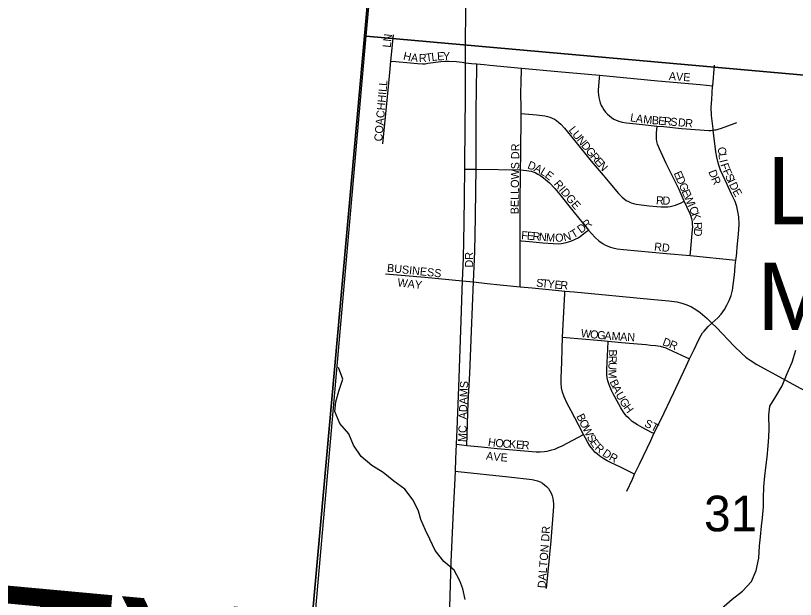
# Model space of a CAD drawing. Extents: x 1410790 to 1770854, y 566777 to 831614.
# Drawn here: x 1531547 to 1536377, y 690244 to 693861 of the extents above; entities that cross this region are included whole.
import ezdxf

# ---------------------------------------------------------------- set-up
doc = ezdxf.new("R2010")
doc.units = 0
for name, color, linetype in [('GM_X_Adjacent_County', 7, 'Continuous'), ('GM_X_Adjacent_County_Text', 7, 'Continuous'), ('GM_X_County', 7, 'Continuous'), ('GM_X_Minor_River', 7, 'Continuous'), ('GM_X_Section', 7, 'Continuous'), ('GM_X_Section_Text', 7, 'Continuous'), ('GM_X_State_Route', 7, 'Continuous'), ('GM_X_Township', 7, 'Continuous'), ('GM_X_Township_Subdivision', 7, 'Continuous'), ('GM_X_Township_Subdivision_Text', 7, 'Continuous'), ('GM_X_Unincorporated_Text', 7, 'Continuous')]:
    doc.layers.add(name, color=color, linetype=linetype)

msp = doc.modelspace()

# ---------------------------------------------------------------- linework, layer by layer
at = {"layer": 'GM_X_Adjacent_County'}
msp.add_lwpolyline([(1529058.1, 688805.7), (1533229, 688408.2), (1533816.7, 694955.4), (1533824.8, 695073.1), (1534147.5, 698733.2)], dxfattribs=at)
at = {"layer": 'GM_X_County'}
msp.add_lwpolyline([(1560479.3, 675077.6), (1551023.2, 675967.7), (1550298.6, 676036.1), (1549221.7, 676137.7), (1549163.6, 676143.2), (1549055.1, 676153.5), (1548976.7, 676161.6), (1548434.7, 676212.1), (1540699.1, 676942.3), (1537119.3, 677318.4), (1532283.1, 677781.7), (1532432.5, 679432.9), (1532757.6, 682794.4), (1532780, 683027.9), (1532785, 683070.4), (1532792.7, 683152.8), (1532826.7, 683579.1), (1533175.8, 687383.4), (1533229, 688408.2), (1533816.7, 694955.4), (1533824.8, 695073.1), (1534147.5, 698733.2)], dxfattribs=at)
at = {"layer": 'GM_X_Minor_River'}
for points in [[(1535918.6, 690189), (1535985.4, 690246.3), (1536050.1, 690295.5), (1536104.9, 690355), (1536133.8, 690422.7), (1536150.8, 690500.7), (1536155.7, 690576.8), (1536160.4, 690632.8), (1536167.3, 690698.9), (1536173.9, 690748.9), (1536178.8, 690817), (1536179.4, 690871.1), (1536182.3, 690941.2), (1536187.1, 691007.2), (1536193.8, 691061.3), (1536202.6, 691125.3), (1536207.5, 691195.4), (1536212.2, 691249.4), (1536214.8, 691301.5), (1536211.9, 691385.7), (1536218.6, 691441.7), (1536255.4, 691501.4), (1536294.2, 691567), (1536325.2, 691644.8), (1536356.1, 691714.6), (1536379.1, 691788.4)], [(1534331.6, 690243.3), (1534316.4, 690309.6), (1534299, 690359.9), (1534263.7, 690424.5), (1534200.4, 690479.4), (1534145.1, 690548.3), (1534112, 690616.8), (1534086.6, 690673.3), (1534057.4, 690739.8), (1534042.1, 690790.1), (1534008.9, 690858.7), (1533957.7, 690927.5), (1533890.2, 690976.4), (1533824.8, 691031.4), (1533753.3, 691074.4), (1533687.9, 691129.3), (1533640.7, 691200.1), (1533611.6, 691270.6), (1533556.3, 691333.4), (1533523.6, 691407.7), (1533530.2, 691468), (1533548.8, 691534), (1533573.8, 691609.8), (1533548.1, 691680.8)]]:
    msp.add_lwpolyline(points, dxfattribs=at)
at = {"layer": 'GM_X_Section'}
for points in [[(1534209.8, 699120.7), (1539645, 698570.3), (1539075.1, 693257.5), (1533718.7, 693734.1), (1534206.3, 699082.5)], [(1533714, 693688.2), (1533718.7, 693734.1), (1539075.1, 693257.5), (1538630.6, 687908.5), (1533250.7, 688399.5)]]:
    msp.add_lwpolyline(points, close=True, dxfattribs=at)
at = {"layer": 'GM_X_State_Route'}
msp.add_lwpolyline([(1534237.8, 690196.2), (1534245, 690474.1), (1534259.6, 690795.8), (1534267.8, 690951.1), (1534270.9, 691039.6), (1534273.6, 691115.4), (1534277.7, 691206.3), (1534281.8, 691296), (1534292.3, 691558.8), (1534307.8, 691969.3), (1534313.3, 692163.3), (1534315.4, 692218.5), (1534321, 692360.4), (1534325.9, 692574), (1534329.6, 692910.1), (1534330, 692951.8), (1534333, 693362.6), (1534333.5, 693494.1), (1534334, 693569.6), (1534334.2, 693609), (1534335.5, 693970.6)], dxfattribs=at)
at = {"layer": 'GM_X_Township'}
msp.add_lwpolyline([(1534147.5, 698733.2), (1533824.8, 695073.1), (1533816.7, 694955.4), (1533229, 688408.2), (1533175.8, 687383.4), (1532826.7, 683579.1)], dxfattribs=at)
at = {"layer": 'GM_X_Township_Subdivision'}
for points in [[(1533872.4, 693579.7), (1533887, 693741.7)], [(1533822.1, 693066.6), (1533851.1, 693357.5), (1533863.4, 693486.8), (1533872.4, 693579.7)], [(1533872.4, 693579.7), (1533901.7, 693576.9), (1533922.1, 693575.2), (1533970.2, 693570.5), (1534036, 693564.1), (1534068, 693562), (1534084.4, 693563), (1534100, 693565.6), (1534180.8, 693576), (1534205.2, 693578.1), (1534231.3, 693578.1), (1534279, 693576.5), (1534293.7, 693575.2), (1534313.6, 693572.5), (1534334, 693569.6)], [(1534334, 693569.6), (1534370.2, 693565.2), (1534404.6, 693562.2)], [(1534398.9, 692910.1), (1534399, 693012), (1534400.2, 693272.8), (1534402.1, 693401.8), (1534404.3, 693545.6), (1534404.6, 693562.2)], [(1534404.6, 693562.2), (1534449.9, 693557.8), (1534483.7, 693555), (1534681.5, 693536.4)], [(1534677.8, 693254.4), (1534677.8, 693290.9), (1534677.3, 693378.9), (1534677.8, 693453.9), (1534680.9, 693526.3), (1534681.5, 693536.4)], [(1534681.5, 693536.4), (1534906.5, 693515.5), (1535162.8, 693491.7)], [(1535864.9, 693425.6), (1535876.1, 693554)], [(1535162.8, 693491.7), (1535161.7, 693475.1), (1535156, 693399.6), (1535156.5, 693386), (1535157.6, 693369.9), (1535159.1, 693353.8), (1535162.8, 693336.6), (1535168.5, 693319.9), (1535174.2, 693305.3), (1535182, 693291.3), (1535190.9, 693276.7), (1535200.8, 693263.6), (1535212.8, 693251.1), (1535224.8, 693239.7), (1535237.8, 693229.3), (1535252.3, 693219.9), (1535267.4, 693213.2), (1535282.7, 693207.4), (1535304.9, 693200.6), (1535330.4, 693196.5), (1535429.9, 693186), (1535520.4, 693177.3)], [(1535162.8, 693491.7), (1535524.8, 693457.8), (1535786.8, 693433.8), (1535864.9, 693425.6)], [(1535868.4, 693151.5), (1535867.3, 693160.8), (1535857.4, 693242.5), (1535856.3, 693293), (1535858.9, 693341), (1535864.6, 693423.3), (1535864.9, 693425.6)], [(1534674.7, 692904.9), (1534675.9, 692996.3), (1534677.8, 693254.4)], [(1534677.8, 693254.4), (1534702.2, 693252.6), (1534774.6, 693246.9), (1534824.6, 693240.1), (1534841.8, 693236.4), (1534856.4, 693231.8), (1534871, 693226), (1534884.5, 693219.3), (1534897.6, 693210.4), (1534912.6, 693199.5), (1534924.1, 693189.1), (1534947, 693164.1), (1535010.3, 693086.2), (1535112.6, 692960.4), (1535186.1, 692871.9), (1535227.2, 692823.4), (1535280.6, 692760), (1535291.6, 692747.9), (1535303.5, 692736.6), (1535316, 692726), (1535329.5, 692716.6), (1535343.8, 692708.7), (1535359, 692702.3), (1535374.1, 692697.4), (1535390.3, 692693.7), (1535422.6, 692688), (1535472, 692682.8), (1535519.4, 692678.6), (1535546.5, 692676.6), (1535569.4, 692675.5), (1535586.6, 692676.6), (1535601.7, 692679.2), (1535618.4, 692682.5), (1535634.2, 692686.8), (1535649.6, 692692.7), (1535665.8, 692700), (1535688.6, 692711.1)], [(1535688.6, 692711.1), (1535656.5, 692783), (1535577.5, 692945.9), (1535555.2, 692989.9), (1535534.9, 693035.9), (1535523.8, 693064.3), (1535519.2, 693080.3), (1535516.9, 693097.6), (1535516.9, 693115.6), (1535517.3, 693132), (1535520.4, 693177.3)], [(1535520.4, 693177.3), (1535562.3, 693173.5), (1535671.6, 693162.6), (1535840.4, 693149.1), (1535847, 693149.1), (1535853.9, 693149.8), (1535868.4, 693151.5)], [(1535868.4, 693151.5), (1535876.8, 693152.9), (1535887.3, 693154.6), (1535892.5, 693155.7), (1535897.9, 693157.1), (1535904.6, 693158.8), (1535912.5, 693161.3), (1535942.2, 693172.2), (1536014.9, 693198.4)], [(1536008.5, 692346.6), (1536009.5, 692355.5), (1536013.6, 692392), (1536017.3, 692429), (1536023, 692485.8), (1536027.1, 692533.2), (1536028.2, 692569.1), (1536026.1, 692614.4), (1536021.4, 692647.7), (1536013.6, 692678.5), (1536003.2, 692709.7), (1535982.3, 692755.3), (1535954.2, 692814.4), (1535927.1, 692872.7), (1535914.1, 692903.5), (1535902.7, 692934.8), (1535896.4, 692958.2), (1535890.2, 692984.7), (1535885, 693017.5), (1535868.4, 693151.5)], [(1534329.6, 692910.1), (1534369.7, 692910.1), (1534398.9, 692910.1)], [(1534382.4, 692211.2), (1534391.2, 692399.9), (1534396.1, 692611.8), (1534397.8, 692784), (1534398.9, 692910.1)], [(1534398.9, 692910.1), (1534674.7, 692904.9)], [(1534671.5, 692467.6), (1534671.5, 692490.7), (1534672.2, 692539.6), (1534672, 692637.6), (1534672.6, 692751.8), (1534674.2, 692834.1), (1534674.7, 692904.9)], [(1534674.7, 692904.9), (1534710.8, 692901.8), (1534740, 692897.1), (1534765, 692888.7), (1534782.7, 692879.9), (1534800.9, 692868.9), (1534816.6, 692856.9), (1534829.6, 692846), (1534853.6, 692824.2), (1534887.8, 692789.2), (1534918.1, 692752.3), (1534998.9, 692651.8), (1535094.7, 692533)], [(1535725.1, 692374.1), (1535726.9, 692392.7), (1535740.3, 692536), (1535741.1, 692552), (1535740.3, 692568.9), (1535738.8, 692585), (1535735.7, 692601.5), (1535731.1, 692616.4), (1535725.3, 692632.5), (1535688.6, 692711.1)], [(1534671.5, 692467.6), (1534681.6, 692466.7), (1534729.5, 692461.9), (1534813.1, 692453.6), (1534876.7, 692448.5), (1534909, 692447.9), (1534928.8, 692449.5), (1534956.4, 692454.8), (1534986.6, 692464.4), (1535009, 692473.5), (1535030.9, 692485.2), (1535043.4, 692493), (1535077.7, 692519.8), (1535094.7, 692533)], [(1535094.7, 692533), (1535114.5, 692510.6), (1535136.4, 692486.6), (1535159.7, 692464.9), (1535186.6, 692446.4), (1535200.8, 692438.5), (1535215.7, 692432.1), (1535231.1, 692426.6), (1535246.8, 692422.2), (1535273.9, 692416.3), (1535312.4, 692411.6), (1535578.6, 692387.7), (1535725.1, 692374.1)], [(1534671.6, 692180.4), (1534671.6, 692204.4), (1534671.5, 692360.1), (1534671.5, 692467.6)], [(1535725.1, 692374.1), (1536008.5, 692346.6)], [(1535860.5, 691955), (1535895.9, 691987.9), (1535917.8, 692012.3), (1535937.1, 692039.9), (1535952.7, 692067), (1535967.8, 692096.7), (1535979.8, 692127.9), (1535988.1, 692159.7), (1535993.8, 692208.2), (1535999, 692255.5), (1536001.1, 692278.5), (1536004.8, 692313.3), (1536008.5, 692346.6)], [(1533839.3, 692260.9), (1534082.5, 692240.3), (1534315.4, 692218.5)], [(1534315.4, 692218.5), (1534382.4, 692211.2)], [(1534341.3, 691198.8), (1534346, 691332.1), (1534350.9, 691464.4), (1534360.7, 691644.8), (1534371.5, 691906.2), (1534382.4, 692211.2)], [(1534382.4, 692211.2), (1534467.6, 692200.8), (1534547.7, 692192.6), (1534671.6, 692180.4)], [(1534671.6, 692180.4), (1534747.1, 692173.9), (1534890.4, 692160.6), (1534949.7, 692155)], [(1534935.5, 691868.6), (1534938.6, 691946.7), (1534949, 692139.9), (1534949.7, 692155)], [(1534949.7, 692155), (1535007.5, 692149.7), (1535479.3, 692105.3), (1535593.2, 692094.1), (1535641.8, 692087.6), (1535674.5, 692080.6), (1535705.2, 692069.9), (1535733.2, 692057.3), (1535761.1, 692040.7), (1535787.4, 692022.2), (1535831.2, 691984.4), (1535860.5, 691955)], [(1535722, 691734.2), (1535750.1, 691792.5), (1535777.7, 691850.4), (1535793.8, 691881.1), (1535802.1, 691895.7), (1535811.5, 691907.1), (1535824.6, 691921.7), (1535836.5, 691934.2), (1535860.5, 691955)], [(1535860.5, 691955), (1535888.7, 691928.4), (1535998.8, 691814.1), (1536044.6, 691767.5), (1536069.7, 691745.9), (1536078, 691739.8)], [(1535065.2, 691266), (1535034, 691325.6), (1534987.6, 691412.9), (1534964.1, 691457.1), (1534945.9, 691498.8), (1534934.4, 691529), (1534927.7, 691555), (1534925.6, 691583.2), (1534925.6, 691617.5), (1534929.5, 691713.3), (1534932.9, 691797.7), (1534935.5, 691868.6)], [(1534935.5, 691868.6), (1534956.5, 691867.2), (1535152.4, 691849.9), (1535217.8, 691844.1)], [(1535501.1, 691271.2), (1535486.3, 691279.3), (1535428, 691309.5), (1535398.3, 691326.7), (1535382.4, 691337.1), (1535366.7, 691347.5), (1535355.8, 691356.4), (1535344.9, 691366.8), (1535333.9, 691377.7), (1535323.3, 691389.7), (1535313.4, 691403.9), (1535296.1, 691431.9), (1535273.3, 691472), (1535258.7, 691500.1), (1535248.8, 691517.8), (1535241, 691534.5), (1535228, 691563.6), (1535221.2, 691580.8), (1535214.4, 691599.1), (1535210.8, 691616.8), (1535208.7, 691635.5), (1535208.2, 691670.4), (1535214.4, 691793.9), (1535217.8, 691844.1)], [(1535217.8, 691844.1), (1535299.1, 691836.8), (1535399.2, 691828.1), (1535452.3, 691823.4), (1535480.4, 691820.4), (1535510.5, 691817.4), (1535539.6, 691812.4), (1535560, 691807), (1535574.4, 691802), (1535590.4, 691795.7), (1535698.8, 691745.2), (1535722, 691734.2)], [(1535501.1, 691271.2), (1535542.8, 691357.6), (1535623.8, 691525.9), (1535701, 691689), (1535722, 691734.2)], [(1536078, 691739.8), (1536096.5, 691726.3), (1536138.7, 691700.3), (1536210.8, 691660.6), (1536383.6, 691565.6), (1536441.8, 691534.4), (1536472.2, 691520.9), (1536503.8, 691510.2), (1536536.3, 691502.9), (1536546.4, 691501.6)], [(1534341.3, 691198.8), (1534432.5, 691189.8), (1534530.9, 691180.1), (1534770.5, 691159.2), (1534796.5, 691158.2), (1534822, 691160.3), (1534839.7, 691162.9), (1534854.8, 691166.5), (1534869.4, 691170.2), (1534886.1, 691175.9), (1534908, 691184.8), (1534933, 691196.2), (1535065.2, 691266)], [(1535381.3, 691019.6), (1535355.3, 691033.2), (1535294.3, 691062.9), (1535232.9, 691092.5), (1535211, 691103.5), (1535190.7, 691114.9), (1535165.2, 691132.6), (1535148.5, 691145.7), (1535135.5, 691157.6), (1535121.9, 691172.2), (1535104.2, 691195.7), (1535088.6, 691220.7), (1535065.2, 691266)], [(1535381.3, 691019.6), (1535411.5, 691082.1), (1535482.4, 691229.5), (1535501.1, 691271.2)], [(1534277.7, 691206.3), (1534310.1, 691202.5), (1534341.3, 691198.8)], [(1534270.9, 691039.6), (1534288.4, 691037.7), (1534600.4, 691003.3), (1534747.3, 690987.2), (1534763.1, 690983.9), (1534779.4, 690979.7), (1534795.3, 690973.5), (1534810.1, 690965.3), (1534823.8, 690955.2), (1534836.1, 690943.7), (1534836.5, 690943.3)], [(1535333.4, 690914.9), (1535367.7, 690989.8), (1535381.3, 691019.6)], [(1534836.5, 690943.3), (1534847.2, 690930.9), (1534856.8, 690917), (1534864.5, 690901.9), (1534870.4, 690886.1), (1534874.7, 690869.9), (1534877.7, 690853.4), (1534879.3, 690836.7), (1534879.4, 690819.9), (1534861.4, 690607.9), (1534833.2, 690312.2)]]:
    msp.add_lwpolyline(points, dxfattribs=at)

# ---------------------------------------------------------------- texts
at = {"layer": 'GM_X_Adjacent_County_Text'}
msp.add_text('MIAMI COUNTY', height=1000, rotation=354.7319, dxfattribs=at).set_placement((1523134.6, 690096.9))
at = {"layer": 'GM_X_Section_Text'}
msp.add_text('31', height=221, rotation=0, dxfattribs=at).set_placement((1535811.5, 690666.1))
at = {"layer": 'GM_X_Township_Subdivision_Text'}
for s, rotation, p in [('LN', 83.9946, (1533870.5, 693660.9)), ('H', 346.9472, (1533944.7, 693589.6)), ('A', 352.8585, (1533993.1, 693578.7)), ('R', 2.2795, (1534045.7, 693572.9)), ('T', 8.0001, (1534090.7, 693574.9)), ('L', 5.7473, (1534125.1, 693579.8)), ('E', 3.855, (1534159.6, 693583.3)), ('Y', 0.2404, (1534193.9, 693585.6)), ('AVE', 356.0531, (1535592.1, 693462.6)), ('COACHHILL', 84.9994, (1533817.7, 693080)), ('L', 350.6275, (1535351, 693207.2)), ('A', 351.2734, (1535386.4, 693201.4)), ('M', 354.6778, (1535433.1, 693194.3)), ('B', 355.2402, (1535486.2, 693189.4)), ('E', 355.2409, (1535525.6, 693186.1)), ('R', 355.2343, (1535560.7, 693183.2)), ('S', 355.2266, (1535600.2, 693179.9)), ('D', 355.2409, (1535648.4, 693175.9)), ('R', 355.2343, (1535692.3, 693172.2)), ('L', 309.0097, (1534969.6, 693151.1)), ('U', 308.9926, (1534991.7, 693123.7)), ('N', 309.0089, (1535019.4, 693089.5)), ('D', 308.9926, (1535047.1, 693055.3)), ('BELLOWS DR', 89.3572, (1534662.5, 692630.2)), ('G', 309.0089, (1535074.8, 693021.1)), ('C', 276.6687, (1535895.6, 693044.8)), ('R', 309.9391, (1535103.1, 692986.3)), ('E', 311.2799, (1535129.3, 692954.9)), ('L', 276.672, (1535900.2, 693005.5)), ('D', 338.3041, (1534713.7, 692916.7)), ('A', 333.518, (1534753.6, 692900.9)), ('N', 311.4244, (1535152.6, 692928.4)), ('I', 283.9512, (1535905.6, 692963.7)), ('F', 288.3106, (1535912, 692938.3)), ('L', 328.4435, (1534792, 692881.9)), ('E', 322.264, (1534820.8, 692864.3)), ('E', 293.4784, (1535622.1, 692885)), ('D', 290.6507, (1535837.2, 692894.8)), ('F', 294.5978, (1535925.3, 692899.3)), ('S', 295.1955, (1535940.2, 692866.8)), ('RIDGE', 310.3191, (1534877.4, 692816.3)), ('D', 293.476, (1535636.1, 692852.7)), ('R', 294.3584, (1535854, 692850.4)), ('I', 295.305, (1535955.2, 692834.9)), ('D', 295.2942, (1535964.6, 692815)), ('G', 293.4835, (1535653.6, 692812.3)), ('E', 293.4784, (1535671.1, 692772)), ('E', 299.4317, (1535985.2, 692771.7)), ('R', 357.3886, (1535512.8, 692692.6)), ('D', 359.2572, (1535554.1, 692690.7)), ('W', 293.4734, (1535685.2, 692739.7)), ('I', 293.4991, (1535707.9, 692687.2)), ('C', 293.4681, (1535716.7, 692667)), ('K', 289.928, (1535732.2, 692631.5)), ('R', 37.6951, (1535084.1, 692536.8)), ('T', 30.6998, (1535002.5, 692479.6)), ('D', 37.5453, (1535049.1, 692509.9)), ('R', 272.5871, (1535748.4, 692581)), ('F', 355.1172, (1534677.3, 692476.9)), ('E', 355.1172, (1534712.4, 692473.9)), ('R', 355.1209, (1534747.5, 692470.9)), ('N', 355.1202, (1534786.9, 692467.6)), ('M', 355.7227, (1534831.3, 692463.8)), ('O', 1.7284, (1534889.7, 692459.7)), ('N', 14.3894, (1534945.6, 692462.7)), ('D', 267.1136, (1535750.2, 692542.7)), ('RD', 353.6631, (1535500.1, 692406.5)), ('DR', 90, (1534380.9, 692300.4)), ('BUSINESS', 353.9446, (1533845.8, 692274.5)), ('WAY', 353.0895, (1533910.2, 692184.7)), ('S', 354.4865, (1534769.6, 692182.1)), ('T', 354.4971, (1534804.6, 692178.7)), ('Y', 354.484, (1534839.7, 692175.4)), ('E', 354.4971, (1534883.5, 692171.1)), ('R', 355.7003, (1534919.7, 692167.7)), ('W', 354.1639, (1535046.8, 691869.7)), ('O', 354.1692, (1535103.7, 691863.9)), ('G', 354.1654, (1535147.5, 691859.4)), ('A', 355.3194, (1535192.4, 691854.9)), ('M', 356.9357, (1535237.7, 691851.2)), ('A', 356.9923, (1535290.5, 691848.3)), ('N', 356.9826, (1535334.5, 691846)), ('D', 339.7919, (1535550, 691821)), ('R', 337.7341, (1535590.9, 691806)), ('B', 268.0205, (1535222.5, 691794)), ('R', 268.0276, (1535221.1, 691754.4)), ('U', 268.1406, (1535219.8, 691714.7)), ('M', 271.5354, (1535218.3, 691667.5)), ('ADAMS', 87.7107, (1534341.3, 691359.1)), ('B', 295.2721, (1535224.9, 691592.9)), ('A', 294.595, (1535241.8, 691557.2)), ('U', 298.5182, (1535261.8, 691513.9)), ('G', 302.1859, (1535284.5, 691472.2)), ('H', 306.0564, (1535310, 691431.9)), ('B', 295.669, (1535019.1, 691380.4)), ('O', 295.6761, (1535036.3, 691344.7)), ('ST', 333.435, (1535437.3, 691318.8)), ('MC', 87.3941, (1534336.9, 691218.4)), ('W', 297.1366, (1535056, 691303.8)), ('H', 352.0074, (1534470.8, 691196.5)), ('O', 354.4343, (1534516.7, 691190.1)), ('S', 299.499, (1535083.2, 691250.9)), ('E', 303.2274, (1535102.3, 691217.3)), ('C', 355.9561, (1534561.9, 691185.7)), ('K', 356.0069, (1534601.5, 691182.9)), ('E', 356.0074, (1534645.4, 691179.8)), ('R', 356.0098, (1534680.5, 691177.4)), ('R', 317.2383, (1535130.2, 691177.7)), ('A', 352.2176, (1534458.7, 691111.3)), ('V', 354.1692, (1534504.2, 691105.1)), ('E', 355.9561, (1534549.6, 691100.5)), ('D', 327.0811, (1535177.6, 691137.6)), ('R', 331.7647, (1535218.4, 691111.4)), ('DALTON DR', 85.7111, (1534829.7, 690312.3))]:
    msp.add_text(s, height=50, rotation=rotation, dxfattribs=at).set_placement(p)
at = {"layer": 'GM_X_Unincorporated_Text'}
for s, p in [('Layne', (1536203.1, 692568.5)), ('Manor', (1536141.5, 691912.9))]:
    msp.add_text(s, height=417, rotation=0, dxfattribs=at).set_placement(p)

doc.saveas('drawing.dxf')
